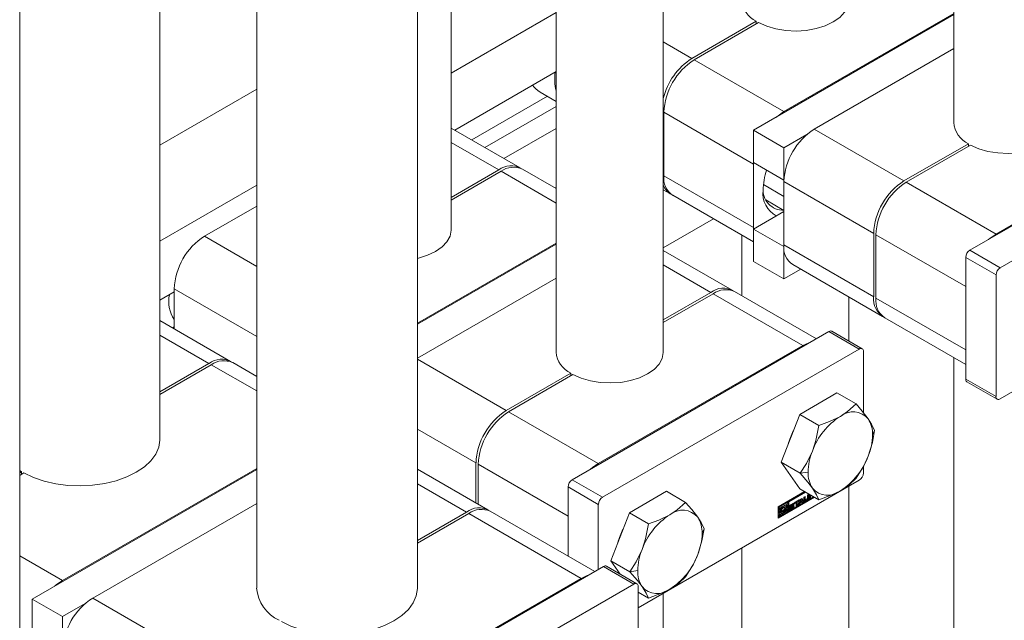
# Model space of a CAD drawing. Header units: millimetres. Extents: x 525 to 29324, y 175 to 20618.
# Tile 271 of 588: x 14240 to 14423, y 13551 to 13663. Entities that reach past the tile are written whole.
import ezdxf

# ---------------------------------------------------------------- set-up
doc = ezdxf.new("R2010")
doc.units = ezdxf.units.MM
doc.linetypes.add('SLD-Centrada-doble', pattern=[12.7, 6.35, -1.27, 1.27, -1.27, 1.27, -1.27])
doc.linetypes.add('SLD-Continua', pattern=[0])
doc.layers.add('COTAS', color=1, linetype='SLD-Continua')

msp = doc.modelspace()

# ---------------------------------------------------------------- linework, layer by layer
at = {"color": 7, "linetype": 'SLD-Continua', "lineweight": 18, "ltscale": 35}
for p, q in [((14413.97, 14036.83), (14413.97, 13643.87)), ((14265.73, 13584.68), (14265.73, 14034.06)), ((14313.81, 13556.92), (14313.81, 14024.72)), ((14283.81, 14023.98), (14283.81, 13556.92)), ((14320.13, 13623.87), (14320.13, 13959.35)), ((14339.72, 13931.52), (14339.72, 13601.01)), ((14359.72, 13601.01), (14359.72, 13931.52)), ((14239.57, 13514.06), (14239.57, 13907.02)), ((14339.72, 13664.43), (14320.13, 13653.11)), ((14387.91, 13642.65), (14413.97, 13657.69)), ((14339.72, 13653.4), (14320.78, 13642.47)), ((14283.81, 13650.11), (14265.73, 13639.67)), ((14283.81, 13650.11), (14265.73, 13639.67)), ((14283.81, 13650.11), (14265.73, 13639.67)), ((14283.81, 13650.11), (14265.73, 13639.67)), ((14283.81, 13650.11), (14265.73, 13639.67)), ((14283.81, 13650.11), (14265.73, 13639.67)), ((14338.08, 13648.78), (14323.96, 13640.63)), ((14339.72, 13646.87), (14326.44, 13639.2)), ((14464.91, 13647.71), (14416.97, 13620.03)), ((14421.85, 13623.05), (14460.03, 13645.1)), ((14422.63, 13616.77), (14470.57, 13644.44)), ((14333, 13635.41), (14320.13, 13642.84)), ((14339.72, 13642.79), (14329.97, 13637.16)), ((14404.67, 13632.97), (14416.69, 13639.91)), ((14417.11, 13639.67), (14405.09, 13632.73)), ((14416.69, 13639.42), (14416.69, 13639.91)), ((14320.13, 13629.89), (14329.01, 13635.01)), ((14339.72, 13631.53), (14333.43, 13635.16)), ((14329.43, 13634.77), (14320.13, 13629.4)), ((14283.81, 13632.15), (14265.73, 13621.71)), ((14339.72, 13631.77), (14339.52, 13631.65)), ((14382.25, 13621.01), (14382.25, 13632.85)), ((14274.06, 13622.64), (14283.81, 13628.27)), ((14369.13, 13625.88), (14359.72, 13620.45)), ((14369.13, 13625.88), (14359.72, 13620.45)), ((14369.13, 13625.88), (14359.72, 13620.45)), ((14369.13, 13625.88), (14359.72, 13620.45)), ((14369.13, 13625.88), (14359.72, 13620.45)), ((14374.37, 13622.85), (14374.37, 13611.53)), ((14399.01, 13611.33), (14399.01, 13623.17)), ((14399.43, 13622.93), (14399.43, 13611.09)), ((14313.81, 13606.4), (14339.72, 13621.36)), ((14339.72, 13621.16), (14313.81, 13606.2)), ((14372.6, 13612.55), (14359.72, 13619.98)), ((14416.19, 13618.68), (14416.19, 13595.98)), ((14422.63, 13592.27), (14470.57, 13619.95)), ((14383.91, 13617.35), (14400.67, 13607.67)), ((14313.81, 13599.87), (14339.72, 13614.83)), ((14421.85, 13592.72), (14421.85, 13615.42)), ((14268.41, 13605.35), (14268.41, 13612.85)), ((14416.19, 13613.25), (14416.19, 13601.41)), ((14268.41, 13612.23), (14265.73, 13610.69)), ((14359.72, 13607.03), (14368.6, 13612.15)), ((14369.03, 13611.91), (14359.72, 13606.54)), ((14388.31, 13603.48), (14373.03, 13612.3)), ((14394.37, 13603.08), (14394.37, 13611.31)), ((14401.09, 13607.43), (14416.19, 13598.71)), ((14278.91, 13599.28), (14265.73, 13606.89)), ((14268.41, 13605.7), (14268.1, 13605.52)), ((14390.66, 13604.85), (14342.72, 13577.17)), ((14396.87, 13601.64), (14391.21, 13604.9)), ((14347.6, 13580.19), (14385.79, 13602.23)), ((14348.38, 13573.9), (14396.32, 13601.58)), ((14397.1, 13589.7), (14397.1, 13601.13)), ((14413.97, 13599.99), (14413.97, 12664.02)), ((14265.73, 13593.59), (14274.91, 13598.89)), ((14275.34, 13598.64), (14265.73, 13593.1)), ((14283.81, 13596.45), (14279.34, 13599.04)), ((14330.42, 13590.11), (14342.44, 13597.05)), ((14342.87, 13596.81), (14330.84, 13589.87)), ((14342.44, 13596.56), (14342.44, 13597.05)), ((14416.42, 13595.48), (14422.08, 13592.22)), ((14392.16, 13593.38), (14385.21, 13589.37)), ((14392.16, 13593.38), (14395.72, 13591.32)), ((14385.21, 13589.37), (14381.74, 13580.43)), ((14385.21, 13589.37), (14388.78, 13587.31)), ((14324.76, 13572.81), (14324.76, 13580.31)), ((14325.19, 13580.07), (14325.19, 13572.57)), ((14381.74, 13580.43), (14385.31, 13578.37)), ((14381.74, 13580.43), (14385.21, 13575.49)), ((14239.91, 13578.68), (14239.57, 13578.9)), ((14239.57, 13578.48), (14239.91, 13578.68)), ((14240.34, 13578.44), (14239.57, 13577.99)), ((14239.91, 13578.19), (14239.91, 13578.68)), ((14283.81, 13579.08), (14241.89, 13554.88)), ((14283.81, 13579.29), (14247.55, 13558.35)), ((14326.99, 13571.53), (14313.81, 13579.14)), ((14397.1, 13578.43), (14397.1, 13579.68)), ((14355.03, 13553.25), (14396.32, 13577.08)), ((14341.95, 13575.82), (14341.95, 13562.89)), ((14360.34, 13575.01), (14353.4, 13571)), ((14360.34, 13575.01), (14363.9, 13572.95)), ((14381.19, 13572.13), (14386.12, 13574.97)), ((14386.15, 13574.95), (14383.03, 13573.15)), ((14386.29, 13574.87), (14383.17, 13573.07)), ((14385.21, 13575.49), (14388.78, 13573.43)), ((14386.68, 13574.31), (14386.92, 13574.45)), ((14386.68, 13573.74), (14386.68, 13574.31)), ((14386.78, 13574.37), (14386.78, 13573.92)), ((14386.92, 13574.45), (14386.92, 13573.84)), ((14387.01, 13573.66), (14387.01, 13574.46)), ((14387.1, 13574.4), (14387.1, 13574.37)), ((14387.1, 13574.37), (14387.24, 13574.29)), ((14387.31, 13574.28), (14387.1, 13574.16)), ((14387.24, 13574.32), (14387.24, 13574.29)), ((14387.24, 13574.29), (14387.27, 13574.3)), ((14394.37, 12686.88), (14394.37, 13575.96)), ((14283.81, 13572.76), (14253.2, 13555.09)), ((14347.6, 13560.39), (14347.6, 13572.56)), ((14381.19, 13570.15), (14387.83, 13573.98)), ((14387.97, 13573.9), (14381.19, 13569.98)), ((14382.85, 13573.05), (14381.22, 13572.11)), ((14382.99, 13572.96), (14381.36, 13572.03)), ((14381.54, 13571.92), (14382.99, 13572.76)), ((14382.85, 13572.48), (14382.45, 13572.25)), ((14382.85, 13573.05), (14382.99, 13572.96)), ((14382.85, 13572.48), (14382.99, 13572.4)), ((14382.99, 13572.76), (14382.99, 13572.96)), ((14383.03, 13573.15), (14383.03, 13571.41)), ((14383.03, 13573.15), (14383.17, 13573.07)), ((14383.17, 13571.33), (14387.8, 13574)), ((14383.17, 13573.07), (14383.17, 13571.33)), ((14383.74, 13572.56), (14383.36, 13572.34)), ((14383.47, 13572.46), (14383.91, 13572.72)), ((14383.88, 13572.47), (14383.5, 13572.26)), ((14383.76, 13572.57), (14383.91, 13572.49)), ((14383.79, 13572.57), (14383.93, 13572.49)), ((14383.95, 13572.49), (14383.81, 13572.57)), ((14383.83, 13572.55), (14384, 13572.65)), ((14384.14, 13572.57), (14383.96, 13572.46)), ((14384, 13572.65), (14384.14, 13572.57)), ((14384.19, 13572.88), (14385.08, 13573.39)), ((14384.37, 13572.94), (14384.19, 13572.83)), ((14384.19, 13572.67), (14384.19, 13572.88)), ((14384.52, 13572.86), (14384.19, 13572.67)), ((14384.37, 13572.94), (14384.52, 13572.86)), ((14384.52, 13572.22), (14384.52, 13572.86)), ((14384.61, 13572.44), (14384.52, 13572.38)), ((14384.94, 13573.26), (14384.61, 13573.08)), ((14384.61, 13573.08), (14384.61, 13572.44)), ((14384.61, 13573.08), (14384.75, 13572.99)), ((14384.61, 13572.44), (14384.75, 13572.36)), ((14385.08, 13573.18), (14384.75, 13572.99)), ((14384.75, 13572.99), (14384.75, 13572.36)), ((14384.85, 13572.41), (14385.24, 13573.48)), ((14385.11, 13572.56), (14384.85, 13572.41)), ((14384.97, 13572.64), (14384.93, 13572.62)), ((14384.94, 13573.31), (14384.94, 13573.26)), ((14384.94, 13573.26), (14385.08, 13573.18)), ((14385.03, 13572.82), (14384.97, 13572.64)), ((14384.97, 13572.64), (14385.11, 13572.56)), ((14385.51, 13573.1), (14385.03, 13572.82)), ((14385.03, 13572.82), (14385.17, 13572.74)), ((14385.08, 13573.39), (14385.08, 13573.18)), ((14385.27, 13573.48), (14385.11, 13573.05)), ((14385.11, 13573.05), (14385.26, 13572.97)), ((14385.17, 13572.74), (14385.11, 13572.56)), ((14385.65, 13573.02), (14385.17, 13572.74)), ((14385.24, 13573.48), (14385.59, 13573.68)), ((14385.41, 13573.4), (14385.26, 13572.97)), ((14385.26, 13572.97), (14385.57, 13573.15)), ((14385.27, 13573.48), (14385.41, 13573.4)), ((14385.57, 13573.15), (14385.41, 13573.4)), ((14385.51, 13573.1), (14385.65, 13573.02)), ((14385.52, 13573.64), (14385.83, 13573.14)), ((14385.59, 13573.68), (14385.98, 13573.06)), ((14385.83, 13573.14), (14385.64, 13573.03)), ((14385.72, 13572.91), (14385.65, 13573.02)), ((14385.98, 13573.06), (14385.72, 13572.91)), ((14385.83, 13573.14), (14385.98, 13573.06)), ((14385.96, 13573.9), (14386.2, 13574.04)), ((14385.96, 13573.29), (14385.96, 13573.9)), ((14386.56, 13573.53), (14386.05, 13573.24)), ((14386.06, 13573.96), (14386.06, 13573.54)), ((14386.08, 13573.49), (14386.22, 13573.41)), ((14386.7, 13573.45), (14386.19, 13573.16)), ((14386.2, 13574.04), (14386.2, 13573.46)), ((14386.28, 13573.42), (14386.61, 13573.61)), ((14387.1, 13573.87), (14387.01, 13573.82)), ((14387.24, 13573.79), (14387.01, 13573.66)), ((14387.1, 13574.16), (14387.1, 13573.87)), ((14387.1, 13574.16), (14387.24, 13574.08)), ((14387.1, 13573.87), (14387.24, 13573.79)), ((14387.45, 13574.2), (14387.24, 13574.08)), ((14387.24, 13574.08), (14387.24, 13573.79)), ((14313.81, 13565.83), (14322.99, 13571.13)), ((14323.42, 13570.88), (14313.81, 13565.34)), ((14346.94, 13560.01), (14327.42, 13571.28)), ((14353.4, 13571), (14349.92, 13562.06)), ((14353.4, 13571), (14356.96, 13568.95)), ((14381.19, 13569.98), (14381.19, 13572.13)), ((14381.22, 13572.11), (14381.22, 13571.34)), ((14381.22, 13572.11), (14381.36, 13572.03)), ((14381.75, 13571.44), (14381.22, 13571.14)), ((14381.22, 13571.34), (14381.36, 13571.26)), ((14381.22, 13571.14), (14381.22, 13570.93)), ((14381.22, 13571.14), (14381.36, 13571.05)), ((14381.99, 13571.01), (14381.22, 13570.57)), ((14381.22, 13570.93), (14381.36, 13570.85)), ((14381.22, 13570.57), (14381.22, 13570.37)), ((14381.22, 13570.57), (14381.36, 13570.49)), ((14381.36, 13572.03), (14381.36, 13571.26)), ((14381.36, 13571.26), (14381.89, 13571.56)), ((14381.89, 13571.36), (14381.36, 13571.05)), ((14382.82, 13571.33), (14381.36, 13570.49)), ((14381.36, 13570.29), (14382.99, 13571.23)), ((14381.36, 13570.85), (14381.78, 13571.09)), ((14381.36, 13571.05), (14381.36, 13570.85)), ((14381.54, 13571.56), (14381.54, 13571.92)), ((14381.64, 13571.78), (14381.54, 13571.72)), ((14381.78, 13571.7), (14381.54, 13571.56)), ((14381.64, 13571.78), (14381.78, 13571.7)), ((14381.75, 13571.44), (14381.89, 13571.36)), ((14381.77, 13571.08), (14381.84, 13571.04)), ((14382.31, 13572.01), (14382.32, 13571.97)), ((14382.85, 13572.08), (14382.32, 13571.77)), ((14382.32, 13571.97), (14382.47, 13571.89)), ((14382.32, 13571.77), (14382.47, 13571.69)), ((14382.52, 13572.21), (14382.37, 13572.29)), ((14382.68, 13571.41), (14382.37, 13571.23)), ((14382.47, 13571.89), (14382.99, 13572.2)), ((14382.99, 13571.99), (14382.47, 13571.69)), ((14382.99, 13572.4), (14382.58, 13572.16)), ((14382.58, 13571.55), (14382.82, 13571.69)), ((14382.68, 13571.61), (14382.68, 13571.41)), ((14382.68, 13571.41), (14382.82, 13571.33)), ((14382.82, 13571.69), (14382.82, 13571.33)), ((14382.85, 13572.08), (14382.99, 13571.99)), ((14382.99, 13572.2), (14382.99, 13572.4)), ((14382.99, 13571.23), (14382.99, 13571.99)), ((14383.17, 13571.33), (14383.03, 13571.41)), ((14383.25, 13571.74), (14383.43, 13571.84)), ((14383.29, 13572.24), (14383.43, 13572.16)), ((14383.29, 13572.22), (14383.43, 13572.14)), ((14383.3, 13572.28), (14383.44, 13572.2)), ((14383.3, 13572.22), (14383.44, 13572.14)), ((14383.33, 13572.31), (14383.47, 13572.23)), ((14383.74, 13572.24), (14383.33, 13572.01)), ((14383.33, 13572.01), (14383.47, 13571.93)), ((14383.77, 13571.92), (14383.33, 13571.67)), ((14383.41, 13571.83), (14383.44, 13571.81)), ((14383.41, 13571.83), (14383.43, 13571.82)), ((14383.42, 13571.84), (14383.43, 13571.84)), ((14383.43, 13571.84), (14383.43, 13571.84)), ((14383.88, 13572.16), (14383.47, 13571.93)), ((14383.91, 13571.84), (14383.48, 13571.59)), ((14383.51, 13572.15), (14383.92, 13572.38)), ((14383.51, 13571.83), (14383.88, 13572.04)), ((14383.74, 13572.24), (14383.88, 13572.16)), ((14383.95, 13572.17), (14383.81, 13572.25)), ((14383.81, 13572.25), (14383.81, 13572.25)), ((14383.81, 13572.25), (14383.95, 13572.17)), ((14384.75, 13572.36), (14384.52, 13572.22)), ((14341.95, 13570.39), (14341.95, 13562.89)), ((14381.22, 13570.37), (14381.36, 13570.29)), ((14381.36, 13570.49), (14381.36, 13570.29)), ((14374.37, 13564.41), (14374.37, 12686.88)), ((14349.92, 13562.06), (14353.49, 13560)), ((14349.92, 13562.06), (14351.69, 13559.55)), ((14348.59, 13560.96), (14291.46, 13527.98)), ((14354.8, 13557.75), (14349.14, 13561.02)), ((14344.42, 13558.76), (14295.63, 13530.59)), ((14354.25, 13557.7), (14297.11, 13524.72)), ((14355.03, 13557.25), (14355.03, 13547.07)), ((14355.03, 13556.18), (14356.96, 13555.06)), ((14359.72, 12621.16), (14359.72, 13555.96)), ((14241.89, 13554.88), (14241.89, 13548.84)), ((14241.89, 13554.88), (14247.55, 13551.62)), ((14247.55, 13551.62), (14251.8, 13554.07)), ((14247.55, 13545.57), (14247.55, 13551.62))]:
    msp.add_line(p, q, dxfattribs=at)
at = {"color": 8, "linetype": 'SLD-Centrada-doble', "lineweight": 18, "ltscale": 35}
for p, q in [((14387.91, 13642.65), (14404.67, 13632.97)), ((14320.13, 13640.14), (14329.01, 13635.01)), ((14339.72, 13628.83), (14329.43, 13634.77)), ((14382.25, 13632.85), (14399.01, 13623.17)), ((14421.85, 13623.05), (14405.09, 13632.73)), ((14274.06, 13622.64), (14283.81, 13617.02)), ((14416.19, 13613.25), (14399.43, 13622.93)), ((14382.25, 13621.01), (14399.01, 13611.33)), ((14421.85, 13615.42), (14416.19, 13618.68)), ((14422.63, 13616.77), (14416.97, 13620.03)), ((14359.72, 13617.28), (14368.6, 13612.15)), ((14268.41, 13612.85), (14283.81, 13603.95)), ((14385.79, 13602.23), (14369.03, 13611.91)), ((14416.19, 13601.41), (14399.43, 13611.09)), ((14265.73, 13604.19), (14274.91, 13598.89)), ((14396.32, 13601.58), (14390.66, 13604.85)), ((14283.81, 13593.75), (14275.34, 13598.64)), ((14313.81, 13599.7), (14330.42, 13590.11)), ((14421.85, 13592.72), (14416.19, 13595.98)), ((14347.6, 13580.19), (14330.84, 13589.87)), ((14313.81, 13586.63), (14324.76, 13580.31)), ((14398.8, 13585.54), (14399.19, 13586.38)), ((14341.95, 13570.39), (14325.19, 13580.07)), ((14385.31, 13578.37), (14386.78, 13578.6)), ((14313.81, 13576.43), (14322.99, 13571.13)), ((14348.38, 13573.9), (14342.72, 13577.17)), ((14347.6, 13572.56), (14341.95, 13575.82)), ((14383.74, 13572.56), (14383.88, 13572.47)), ((14384.14, 13572.58), (14384, 13572.66)), ((14386.05, 13573.24), (14386.19, 13573.16)), ((14386.06, 13573.54), (14386.2, 13573.46)), ((14386.56, 13573.53), (14386.7, 13573.45)), ((14386.78, 13573.92), (14386.92, 13573.84)), ((14344.42, 13558.76), (14323.42, 13570.88)), ((14383.29, 13572.24), (14383.43, 13572.16)), ((14383.33, 13571.67), (14383.48, 13571.59)), ((14383.36, 13572.34), (14383.5, 13572.26)), ((14383.77, 13571.92), (14383.91, 13571.84)), ((14383.78, 13572.25), (14383.93, 13572.17)), ((14384.14, 13572.24), (14384, 13572.32)), ((14366.98, 13567.17), (14367.37, 13568.01)), ((14247.55, 13558.35), (14239.57, 13562.96)), ((14354.25, 13557.7), (14348.59, 13560.96)), ((14353.49, 13560), (14354.96, 13560.23)), ((14253.2, 13555.09), (14274.2, 13542.96))]:
    msp.add_line(p, q, dxfattribs=at)
at = {"color": 7, "linetype": 'SLD-Continua', "lineweight": 18, "ltscale": 35, "flags": 128}
for points in [[(14433.97, 13643.87), (14433.97, 13643.78), (14433.75, 13642.68), (14433.18, 13641.62), (14432.26, 13640.65), (14431.04, 13639.79), (14429.56, 13639.08), (14427.87, 13638.55), (14426.03, 13638.22), (14424.12, 13638.1), (14422.2, 13638.19), (14420.35, 13638.49), (14418.63, 13638.99), (14417.11, 13639.67)], [(14320.13, 13623.87), (14320.12, 13623.78), (14319.91, 13622.68), (14319.34, 13621.62), (14318.42, 13620.64), (14317.2, 13619.79), (14315.71, 13619.08), (14314.02, 13618.55), (14313.81, 13618.5)], [(14420.45, 13622.04), (14420.74, 13622.29), (14421.85, 13623.05)], [(14385.79, 13602.23), (14386.89, 13602.75), (14387.19, 13602.84)], [(14359.72, 13601.01), (14359.72, 13600.92), (14359.51, 13599.82), (14358.93, 13598.76), (14358.02, 13597.78), (14356.79, 13596.93), (14355.31, 13596.22), (14353.62, 13595.69), (14351.78, 13595.36), (14349.87, 13595.24), (14347.96, 13595.33), (14346.11, 13595.63), (14344.39, 13596.13), (14342.87, 13596.81)], [(14395.72, 13591.32), (14394.15, 13589.91), (14392.79, 13589.01)], [(14397.99, 13588.54), (14396.89, 13589.97), (14395.72, 13591.32)], [(14392.79, 13589.01), (14390.74, 13588.02), (14388.78, 13587.31)], [(14388.78, 13587.31), (14388.21, 13584.48), (14387.58, 13582.53)], [(14399.19, 13586.38), (14398.62, 13587.56), (14397.99, 13588.54)], [(14397.99, 13581.6), (14398.76, 13584.12), (14399.19, 13586.38)], [(14265.73, 13584.68), (14265.73, 13584.59), (14265.52, 13583.26), (14264.97, 13581.96), (14264.07, 13580.72), (14262.85, 13579.58), (14261.34, 13578.56), (14259.57, 13577.69), (14257.59, 13576.98), (14255.45, 13576.46), (14253.19, 13576.14), (14250.88, 13576.02), (14248.56, 13576.11), (14246.29, 13576.41), (14244.13, 13576.9), (14242.13, 13577.59), (14240.34, 13578.44)], [(14387.58, 13582.53), (14386.48, 13580.21), (14385.31, 13578.37)], [(14395.72, 13577.44), (14397.16, 13579.77), (14397.99, 13581.6)], [(14346.2, 13579.18), (14346.5, 13579.43), (14347.6, 13580.19)], [(14385.31, 13578.37), (14386.74, 13576.7), (14387.58, 13575.59)], [(14392.79, 13575.13), (14394.5, 13576.31), (14395.72, 13577.44)], [(14387.58, 13575.59), (14388.35, 13574.35), (14388.78, 13573.43)], [(14388.78, 13573.43), (14391.22, 13574.34), (14392.79, 13575.13)], [(14363.9, 13572.95), (14362.33, 13571.54), (14360.97, 13570.64)], [(14366.17, 13570.17), (14365.07, 13571.6), (14363.9, 13572.95)], [(14384, 13572.66), (14384, 13572.71), (14383.99, 13572.74)], [(14384, 13572.32), (14384, 13572.37), (14383.99, 13572.4)], [(14385.98, 13573.21), (14386, 13573.22), (14386.05, 13573.24)], [(14360.97, 13570.64), (14358.92, 13569.65), (14356.96, 13568.95)], [(14382.58, 13572.16), (14382.5, 13572.22), (14382.4, 13572.24), (14382.29, 13572.23), (14382.18, 13572.18), (14382.06, 13572.09), (14381.95, 13571.98), (14381.86, 13571.85), (14381.78, 13571.7)], [(14381.78, 13571.09), (14381.86, 13571.03), (14381.95, 13571.01), (14382.06, 13571.02), (14382.18, 13571.07), (14382.29, 13571.16), (14382.4, 13571.27), (14382.5, 13571.4), (14382.58, 13571.55)], [(14381.89, 13571.56), (14381.93, 13571.68), (14382, 13571.8), (14382.08, 13571.9), (14382.18, 13571.97), (14382.27, 13572.01), (14382.36, 13572.01), (14382.42, 13571.97), (14382.47, 13571.89)], [(14382.47, 13571.69), (14382.42, 13571.57), (14382.36, 13571.45), (14382.27, 13571.35), (14382.18, 13571.28), (14382.08, 13571.24), (14382, 13571.24), (14381.93, 13571.28), (14381.89, 13571.36)], [(14383.26, 13571.99), (14383.29, 13571.99), (14383.33, 13572.01)], [(14383.26, 13571.64), (14383.29, 13571.65), (14383.33, 13571.67)], [(14383.29, 13572.22), (14383.3, 13572.22), (14383.3, 13572.22)], [(14383.33, 13572.31), (14383.32, 13572.31), (14383.32, 13572.31)], [(14356.96, 13568.95), (14356.39, 13566.11), (14355.76, 13564.16)], [(14367.37, 13568.01), (14366.8, 13569.19), (14366.17, 13570.17)], [(14366.17, 13563.23), (14366.94, 13565.75), (14367.37, 13568.01)], [(14355.76, 13564.16), (14354.66, 13561.84), (14353.49, 13560)], [(14363.9, 13559.07), (14365.34, 13561.4), (14366.17, 13563.23)], [(14353.49, 13560), (14354.93, 13558.33), (14355.76, 13557.22)], [(14246.14, 13557.34), (14246.44, 13557.59), (14247.55, 13558.35)], [(14344.42, 13558.76), (14345.52, 13559.27), (14345.82, 13559.37)], [(14360.97, 13556.76), (14362.68, 13557.94), (14363.9, 13559.07)], [(14313.81, 13556.92), (14313.81, 13556.84), (14313.61, 13555.5), (14313.05, 13554.2), (14312.15, 13552.96), (14310.93, 13551.82), (14309.42, 13550.8), (14307.65, 13549.93), (14305.67, 13549.22), (14303.53, 13548.7), (14301.28, 13548.38), (14298.96, 13548.26), (14296.64, 13548.36), (14294.38, 13548.65), (14292.22, 13549.15), (14290.21, 13549.83), (14288.42, 13550.68)], [(14355.76, 13557.22), (14356.53, 13555.98), (14356.96, 13555.06)], [(14356.96, 13555.06), (14359.4, 13555.97), (14360.97, 13556.76)]]:
    msp.add_lwpolyline(points, dxfattribs=at)
at = {"color": 7, "linetype": 'SLD-Continua', "lineweight": 18, "ltscale": 1225}
for centre, radius, start, end in [((14394.53, 13632.29), 12.29, 122.6055, 177.3945), ((14418.85, 13644.31), 4.9, 185.1271, 243.871), ((14331.3, 13632.04), 3.76, 59.4865, 127.6924), ((14331.77, 13631.5), 4.02, 65.6929, 125.6176), ((14411.29, 13622.62), 12.29, 122.6055, 177.3945), ((14411.71, 13622.37), 12.29, 122.6055, 177.3945), ((14280.69, 13612.29), 12.29, 122.6055, 177.3945), ((14386.06, 13620.52), 3.84, 172.7442, 235.9436), ((14417.88, 13618.61), 1.69, 122.6055, 177.3945), ((14423.54, 13615.34), 1.69, 122.6055, 177.3945), ((14370.9, 13609.18), 3.76, 59.4865, 127.6924), ((14273.42, 13610.47), 6.04, 168.1083, 213.941), ((14371.37, 13608.64), 4.02, 65.6929, 125.6176), ((14402.84, 13610.88), 3.86, 173.3016, 239.5173), ((14403.24, 13610.6), 3.84, 172.7442, 235.9436), ((14390.99, 13604.4), 0.553, 65.6929, 125.6176), ((14344.6, 13601.45), 4.9, 185.1271, 243.871), ((14396.63, 13601.21), 0.48, 350.786, 129.2033), ((14277.21, 13595.91), 3.76, 59.4865, 127.6924), ((14277.68, 13595.37), 4.02, 65.6929, 125.6176), ((14416.71, 13595.92), 0.527, 172.7442, 235.9437), ((14422.32, 13592.64), 0.48, 170.786, 309.2033), ((14337.04, 13579.75), 12.29, 122.6055, 177.3945), ((14337.47, 13579.51), 12.29, 122.6055, 177.3945), ((14399.82, 13578.02), 13.05, 122.638, 159.7729), ((14395.15, 13586.11), 3.74, 40.5328, 129.2482), ((14393.58, 13585.75), 5.22, 357.6485, 32.3492), ((14395.2, 13580.58), 12.56, 152.7298, 165.4619), ((14387.73, 13585.75), 11.07, 337.9788, 358.8918), ((14397.84, 13578.38), 11.07, 157.9788, 178.8918), ((14385.75, 13586.11), 13.05, 302.638, 339.7729), ((14391.99, 13578.38), 5.22, 177.6485, 212.3492), ((14395.41, 13578.51), 1.69, 302.6055, 357.3945), ((14343.63, 13575.75), 1.69, 122.6055, 177.3945), ((14390.42, 13578.02), 3.74, 220.5328, 309.2482), ((14349.29, 13572.48), 1.69, 122.6055, 177.3945), ((14383.74, 13572.04), 0.5, 122.6055, 177.3945), ((14383.81, 13572.42), 0.154, 108.7213, 120.3122), ((14383.79, 13572.5), 0.0708, 88.6989, 110.4433), ((14383.79, 13572.55), 0.027, 60.6293, 93.0809), ((14383.95, 13572.34), 0.154, 108.7213, 120.3122), ((14384, 13572.61), 0.142, 350.786, 129.2033), ((14383.93, 13572.42), 0.0708, 88.6989, 110.4433), ((14384, 13572.26), 0.141, 350.4683, 127.1329), ((14383.93, 13572.46), 0.026, 41.1534, 93.5967), ((14383.93, 13572.47), 0.0258, 356.8473, 38.1771), ((14383.68, 13572.66), 0.318, 357.5316, 359.9847), ((14383.82, 13572.58), 0.318, 357.5316, 359.9847), ((14386.1, 13573.27), 0.14, 170.786, 309.2033), ((14386.11, 13573.53), 0.0516, 174.3796, 234.302), ((14386.25, 13573.45), 0.0448, 170.786, 309.2033), ((14386.29, 13573.95), 0.492, 302.6055, 357.3945), ((14386.53, 13573.74), 0.158, 302.6055, 357.3945), ((14386.43, 13573.87), 0.492, 302.6055, 357.3945), ((14325.29, 13568.16), 3.76, 59.4865, 127.6924), ((14325.76, 13567.61), 4.02, 65.6929, 125.6176), ((14368, 13559.65), 13.05, 122.638, 159.7729), ((14363.33, 13567.74), 3.74, 40.5328, 129.2482), ((14382.68, 13571.33), 1.14, 137.6184, 156.857), ((14381.79, 13571.84), 0.539, 282.483, 352.2024), ((14382.25, 13572.07), 0.252, 60.8435, 94.9824), ((14383.38, 13572.04), 0.142, 170.8443, 309.5612), ((14383.39, 13571.7), 0.142, 170.786, 309.2033), ((14383.56, 13571.72), 0.317, 177.8214, 179.9881), ((14383.31, 13572.24), 0.0224, 178.5288, 231.0719), ((14383.46, 13572.16), 0.202, 120.3648, 132.236), ((14383.49, 13572.16), 0.067, 144.2444, 177.3793), ((14383.45, 13572.16), 0.0231, 174.9482, 230.6905), ((14383.47, 13572.16), 0.0431, 178.3758, 179.9934), ((14383.45, 13572.17), 0.0335, 234.558, 273.8995), ((14383.45, 13571.84), 0.0274, 180.0847, 209.7118), ((14383.45, 13571.84), 0.0236, 214.9851, 258.504), ((14383.59, 13572.1), 0.176, 131.4311, 146.7327), ((14383.46, 13571.87), 0.0626, 260.0666, 287.5199), ((14383.45, 13572.23), 0.093, 273.2195, 290.3674), ((14383.61, 13572.08), 0.202, 120.3648, 132.236), ((14383.43, 13571.96), 0.15, 286.7665, 300.4283), ((14383.42, 13572.31), 0.178, 290.9085, 298.9425), ((14383.8, 13572.13), 0.124, 97.0527, 117.0917), ((14383.53, 13572.32), 0.462, 301.8473, 328.3751), ((14383.79, 13572.21), 0.0436, 63.4857, 96.9779), ((14383.94, 13572.05), 0.124, 97.0527, 117.0917), ((14383.77, 13572.23), 0.213, 300.5998, 315.8227), ((14383.64, 13572.26), 0.5, 302.6055, 357.3945), ((14383.93, 13572.13), 0.0436, 63.4857, 96.9779), ((14383.82, 13572.19), 0.153, 315.0345, 333.4911), ((14383.94, 13572.15), 0.0218, 353.6826, 58.7406), ((14383.9, 13572.15), 0.0616, 333.0731, 358.4377), ((14383.55, 13572.34), 0.45, 335.5054, 358.3249), ((14361.76, 13567.38), 5.22, 357.6485, 32.3492), ((14363.38, 13562.21), 12.56, 152.7298, 165.4619), ((14355.91, 13567.38), 11.07, 337.9788, 358.8918), ((14366.02, 13560.01), 11.07, 157.9788, 178.8918), ((14353.93, 13567.74), 13.05, 302.638, 339.7729), ((14348.91, 13560.52), 0.553, 65.6929, 125.6176), ((14360.17, 13560.01), 5.22, 177.6485, 212.3492), ((14354.55, 13557.33), 0.48, 350.786, 129.2033), ((14291.13, 13557.57), 7.35, 185.0286, 244.7478), ((14358.6, 13559.65), 3.74, 220.5328, 309.2482), ((14259.83, 13544.73), 12.29, 122.6055, 177.3945)]:
    msp.add_arc(centre, radius, start, end, dxfattribs=at)
at = {"layer": 'COTAS', "linetype": 'SLD-Continua', "lineweight": 18, "ltscale": 35}
for p, q in [((14365.07, 13655.83), (14377.09, 13662.77)), ((14377.52, 13662.53), (14365.49, 13655.59)), ((14413.97, 13664.02), (14376.59, 13642.44)), ((14377.09, 13662.28), (14377.09, 13662.77)), ((14382.25, 13645.91), (14413.97, 13664.22)), ((14336.72, 13649.56), (14339.72, 13647.83)), ((14359.84, 13645.79), (14359.84, 13633.95)), ((14382.25, 13639.18), (14376.59, 13642.44)), ((14376.59, 13642.44), (14376.59, 13636.4)), ((14382.25, 13639.18), (14386.5, 13641.63)), ((14382.25, 13633.13), (14382.25, 13639.18)), ((14382.25, 13633.13), (14376.59, 13636.4)), ((14376.59, 13636.11), (14376.6, 13636.4)), ((14376.59, 13636.11), (14376.59, 13624.27)), ((14382.25, 13633.13), (14382.26, 13633.14)), ((14359.72, 13631.31), (14361.07, 13630.53)), ((14382.25, 13630.06), (14378.42, 13632.28)), ((14361.49, 13630.29), (14376.59, 13621.57)), ((14378.88, 13629.42), (14382.25, 13627.47)), ((14382.25, 13627.25), (14376.59, 13623.99)), ((14376.6, 13623.99), (14376.59, 13624.27)), ((14382.25, 13620.72), (14376.59, 13623.99)), ((14376.59, 13623.99), (14376.59, 13617.95)), ((14382.25, 13620.72), (14382.26, 13620.73)), ((14382.25, 13614.68), (14382.25, 13620.72)), ((14382.25, 13614.68), (14376.59, 13617.95)), ((14385.39, 13616.49), (14382.25, 13614.68))]:
    msp.add_line(p, q, dxfattribs=at)
at = {"layer": 'COTAS', "linetype": 'SLD-Centrada-doble', "lineweight": 18, "ltscale": 35}
for p, q in [((14359.72, 13658.92), (14365.07, 13655.83)), ((14382.25, 13645.91), (14365.49, 13655.59)), ((14376.59, 13636.11), (14359.84, 13645.79)), ((14376.59, 13624.27), (14359.84, 13633.95))]:
    msp.add_line(p, q, dxfattribs=at)
at = {"layer": 'COTAS', "linetype": 'SLD-Continua', "lineweight": 18, "ltscale": 35, "flags": 128}
for points in [[(14394.37, 13666.73), (14394.37, 13666.64), (14394.16, 13665.54), (14393.58, 13664.48), (14392.67, 13663.51), (14391.44, 13662.65), (14389.96, 13661.94), (14388.27, 13661.41), (14386.43, 13661.08), (14384.52, 13660.96), (14382.6, 13661.05), (14380.75, 13661.35), (14379.04, 13661.85), (14377.52, 13662.53)], [(14380.85, 13644.9), (14381.15, 13645.15), (14382.25, 13645.91)]]:
    msp.add_lwpolyline(points, dxfattribs=at)
at = {"layer": 'COTAS', "linetype": 'SLD-Continua', "lineweight": 18, "ltscale": 1225}
for centre, radius, start, end in [((14379.25, 13667.17), 4.9, 185.1271, 243.871), ((14371.76, 13645.4), 12.4, 122.6897, 166.1915), ((14372.12, 13645.23), 12.29, 122.6055, 177.3945), ((14349.6, 13652.08), 10.14, 173.12, 192.9902), ((14338.91, 13653.28), 4.31, 213.893, 239.4768), ((14391.15, 13630.98), 12.79, 161.647, 178.9352), ((14363.64, 13633.46), 3.84, 172.7442, 235.9436), ((14362.66, 13633.18), 3.08, 197.8787, 243.5822), ((14382.12, 13631.27), 3.77, 174.4164, 271.9605), ((14383.1, 13630.64), 4.78, 173.1232, 241.6659)]:
    msp.add_arc(centre, radius, start, end, dxfattribs=at)

doc.saveas('drawing.dxf')
